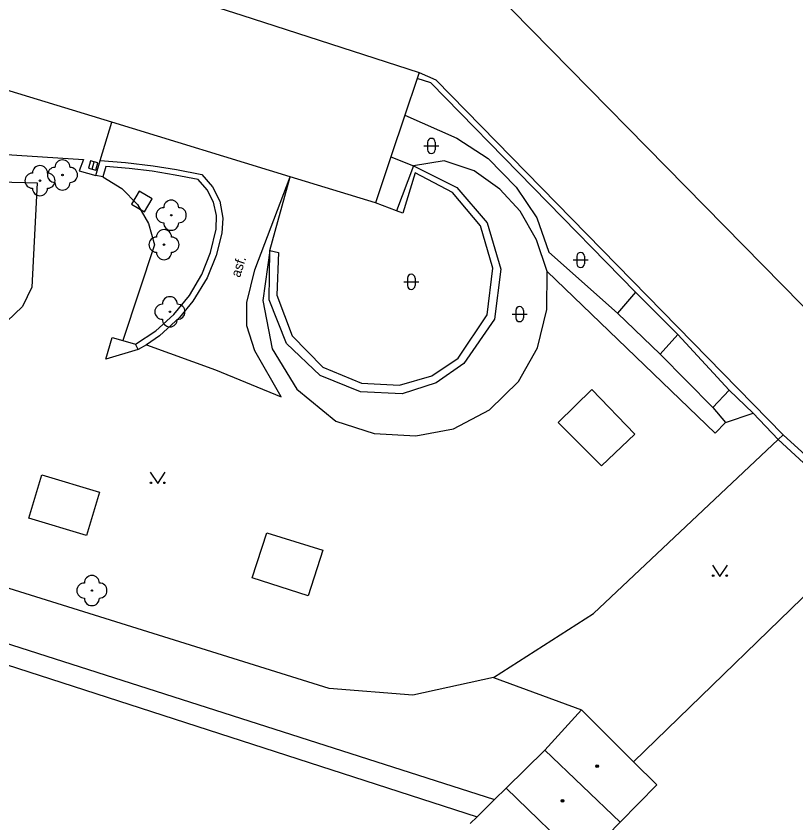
# Model space of a CAD drawing. Extents: x -598932 to -598196, y -1162207 to -1161504.
# Drawn here: x -598829 to -598777.3, y -1161692.3 to -1161638.8 of the extents above; entities that cross this region are included whole.
import ezdxf

# ---------------------------------------------------------------- set-up
doc = ezdxf.new("R2010")
doc.units = 0
for name, color, linetype in [('DOP - kresba z DSPS bez soueadnic', 7, 'Continuous'), ('DOP - rozhrani ploch obecne', 7, 'Continuous'), ('Level 22', 7, 'Continuous'), ('Level 26', 7, 'Continuous'), ('Level 27', 7, 'Continuous'), ('Level 36', 7, 'Continuous'), ('Level 39', 7, 'Continuous'), ('specificka linie pasportu komunikaci', 7, 'Continuous'), ('TM - budovy zdene_ betonove - VP', 7, 'Continuous'), ('TM - chodniky - VP', 7, 'Continuous'), ('TM - letecke snimky - pomocna linie', 7, 'Continuous'), ('TM - plot dreveny_ kovovy - VP', 7, 'Continuous'), ('TM - podezdivka plotu - VP', 7, 'Continuous'), ('TM - popis povrchu', 7, 'Continuous'), ('TM - rozhrani ploch obecne - VP', 7, 'Continuous')]:
    doc.layers.add(name, color=color, linetype=linetype)

msp = doc.modelspace()

# ---------------------------------------------------------------- linework, layer by layer
at = {"layer": 'DOP - kresba z DSPS bez soueadnic'}
for points in [[(-598801.51, -1161643.26), (-598802.42, -1161642.98)], [(-598787.94, -1161657.15), (-598801.51, -1161643.26)], [(-598803.24, -1161645.41), (-598799.8, -1161646.93)], [(-598799.8, -1161646.93), (-598797.71, -1161648.29)], [(-598804.17, -1161648.17), (-598802.66, -1161648.76)], [(-598797.71, -1161648.29), (-598795.85, -1161650.19)], [(-598802.66, -1161648.76), (-598803.79, -1161651.75)], [(-598800.63, -1161648.43), (-598802.66, -1161648.76)], [(-598802.66, -1161648.76), (-598799.8, -1161650.2)], [(-598798.65, -1161649.1), (-598800.63, -1161648.43)], [(-598802.56, -1161649.24), (-598803.36, -1161651.91)], [(-598800.07, -1161650.54), (-598802.56, -1161649.24)], [(-598796.95, -1161650.31), (-598798.65, -1161649.1)], [(-598812.18, -1161654.39), (-598810.84, -1161649.49)], [(-598799.8, -1161650.2), (-598797.78, -1161652.54)], [(-598795.6, -1161651.77), (-598796.95, -1161650.31)], [(-598795.85, -1161650.19), (-598794.49, -1161652.21)], [(-598798.23, -1161652.75), (-598800.07, -1161650.54)], [(-598803.79, -1161651.75), (-598805.19, -1161651.21)], [(-598803.36, -1161651.91), (-598803.79, -1161651.75)], [(-598794.51, -1161653.67), (-598795.6, -1161651.77)], [(-598797.78, -1161652.54), (-598796.87, -1161655.61)], [(-598794.49, -1161652.21), (-598793.7, -1161654.49)], [(-598797.4, -1161655.56), (-598798.23, -1161652.75)], [(-598793.81, -1161655.77), (-598794.51, -1161653.67)], [(-598812.18, -1161654.39), (-598812.66, -1161657.7)], [(-598812.23, -1161657.65), (-598812.18, -1161654.39)], [(-598812.18, -1161654.39), (-598811.62, -1161654.51)], [(-598811.62, -1161654.51), (-598811.72, -1161657.34)], [(-598793.7, -1161654.49), (-598789.14, -1161658.54)], [(-598797.78, -1161658.64), (-598797.4, -1161655.56)], [(-598796.87, -1161655.61), (-598797.3, -1161658.94)], [(-598793.82, -1161658.3), (-598793.81, -1161655.77)], [(-598782.67, -1161666.49), (-598793.81, -1161655.77)], [(-598811.72, -1161657.34), (-598810.7, -1161660.04)], [(-598787.94, -1161657.15), (-598789.14, -1161658.54)], [(-598785.14, -1161659.94), (-598787.94, -1161657.15)], [(-598812.66, -1161657.7), (-598812.03, -1161660.89)], [(-598811.09, -1161660.54), (-598812.23, -1161657.65)], [(-598794.44, -1161660.83), (-598793.82, -1161658.3)], [(-598789.14, -1161658.54), (-598786.31, -1161661.26)], [(-598799.7, -1161661.52), (-598797.78, -1161658.64)], [(-598797.3, -1161658.94), (-598799.33, -1161661.87)], [(-598810.7, -1161660.04), (-598808.68, -1161662.11)], [(-598785.14, -1161659.94), (-598786.31, -1161661.26)], [(-598781.74, -1161663.63), (-598785.14, -1161659.94)], [(-598808.85, -1161662.66), (-598811.09, -1161660.54)], [(-598812.03, -1161660.89), (-598810.39, -1161663.57)], [(-598795.7, -1161663.06), (-598794.44, -1161660.83)], [(-598801.44, -1161662.69), (-598799.7, -1161661.52)], [(-598786.31, -1161661.26), (-598782.82, -1161664.78)], [(-598808.68, -1161662.11), (-598806.11, -1161663.17)], [(-598799.33, -1161661.87), (-598801.16, -1161663.16)], [(-598806.18, -1161663.74), (-598808.85, -1161662.66)], [(-598803.59, -1161663.31), (-598801.44, -1161662.69)], [(-598806.11, -1161663.17), (-598803.59, -1161663.31)], [(-598801.16, -1161663.16), (-598803.41, -1161663.89)], [(-598797.62, -1161664.94), (-598795.7, -1161663.06)], [(-598810.39, -1161663.57), (-598807.8, -1161665.69)], [(-598803.41, -1161663.89), (-598806.18, -1161663.74)], [(-598793.07, -1161665.79), (-598790.85, -1161663.6)], [(-598790.85, -1161663.6), (-598788, -1161666.55)], [(-598782.82, -1161664.78), (-598781.74, -1161663.63)], [(-598780.15, -1161665.16), (-598781.74, -1161663.63)], [(-598800, -1161666.19), (-598797.62, -1161664.94)], [(-598782.82, -1161664.78), (-598781.98, -1161665.79)], [(-598781.98, -1161665.79), (-598780.15, -1161665.16)], [(-598780.15, -1161665.16), (-598778.49, -1161666.91)], [(-598807.8, -1161665.69), (-598805.27, -1161666.52)], [(-598790.2, -1161668.66), (-598793.07, -1161665.79)], [(-598781.98, -1161665.79), (-598782.67, -1161666.49)], [(-598805.27, -1161666.52), (-598802.5, -1161666.66)], [(-598802.5, -1161666.66), (-598800, -1161666.19)], [(-598788, -1161666.55), (-598790.2, -1161668.66)], [(-598776.24, -1161668.98), (-598778.49, -1161666.91)], [(-598813.36, -1161676.07), (-598812.38, -1161673.1)], [(-598812.38, -1161673.1), (-598808.68, -1161674.24)], [(-598808.68, -1161674.24), (-598809.65, -1161677.26)], [(-598809.65, -1161677.26), (-598813.36, -1161676.07)]]:
    msp.add_lwpolyline(points, dxfattribs=at)
at = {"layer": 'DOP - rozhrani ploch obecne'}
for points in [[(-598802.29, -1161642.59), (-598801.19, -1161643.07)], [(-598801.19, -1161643.07), (-598778.16, -1161666.6)], [(-598790.74, -1161678.44), (-598778.49, -1161666.91)], [(-598778.49, -1161666.91), (-598778.16, -1161666.6)], [(-598778.16, -1161666.6), (-598775.95, -1161668.6)], [(-598797.36, -1161682.69), (-598790.74, -1161678.44)]]:
    msp.add_lwpolyline(points, dxfattribs=at)
at = {"layer": 'Level 22'}
for centre in [(-598825.93, -1161649.37), (-598827.42, -1161649.75), (-598818.72, -1161652.04), (-598819.2, -1161653.99), (-598818.81, -1161658.44), (-598823.98, -1161676.92)]:
    msp.add_circle(centre, 0.05, dxfattribs=at)
for centre, start, end in [((-598825.93, -1161648.87), 0, 180), ((-598827.42, -1161649.25), 0, 180), ((-598826.43, -1161649.37), 90, 270), ((-598825.43, -1161649.37), 270, 90), ((-598827.92, -1161649.75), 90, 270), ((-598826.92, -1161649.75), 270, 90), ((-598825.93, -1161649.87), 180, 0), ((-598827.42, -1161650.25), 180, 0), ((-598818.72, -1161651.54), 0, 180), ((-598819.22, -1161652.04), 90, 270), ((-598818.22, -1161652.04), 270, 90), ((-598818.72, -1161652.54), 180, 0), ((-598819.2, -1161653.49), 0, 180), ((-598819.7, -1161653.99), 90, 270), ((-598818.7, -1161653.99), 270, 90), ((-598819.2, -1161654.49), 180, 0), ((-598818.81, -1161657.94), 0, 180), ((-598819.31, -1161658.44), 90, 270), ((-598818.31, -1161658.44), 270, 90), ((-598818.81, -1161658.94), 180, 0), ((-598823.98, -1161676.42), 0, 180), ((-598824.48, -1161676.92), 90, 270), ((-598823.48, -1161676.92), 270, 90), ((-598823.98, -1161677.42), 180, 0)]:
    msp.add_arc(centre, 0.5, start, end, dxfattribs=at)
at = {"layer": 'Level 26'}
msp.add_lwpolyline([(-598820.482, -1161651.824), (-598819.975, -1161650.962), (-598820.837, -1161650.456), (-598821.344, -1161651.318)], close=True, dxfattribs=at)
at = {"layer": 'Level 27'}
msp.add_line((-598823.967, -1161648.981), (-598823.833, -1161648.499), dxfattribs=at)
msp.add_lwpolyline([(-598823.727, -1161649.048), (-598823.592, -1161648.567), (-598824.073, -1161648.432), (-598824.208, -1161648.913)], close=True, dxfattribs=at)
at = {"layer": 'Level 36'}
for p, q in [((-598801.726, -1161647.196), (-598801.726, -1161647.696)), ((-598801.226, -1161647.196), (-598801.226, -1161647.696)), ((-598801.976, -1161647.446), (-598800.976, -1161647.446)), ((-598791.836, -1161654.756), (-598791.836, -1161655.256)), ((-598791.336, -1161654.756), (-598791.336, -1161655.256)), ((-598792.086, -1161655.006), (-598791.086, -1161655.006)), ((-598803.056, -1161656.206), (-598803.056, -1161656.706)), ((-598802.556, -1161656.206), (-598802.556, -1161656.706)), ((-598803.306, -1161656.456), (-598802.306, -1161656.456)), ((-598795.876, -1161658.346), (-598795.876, -1161658.846)), ((-598795.376, -1161658.346), (-598795.376, -1161658.846)), ((-598796.126, -1161658.596), (-598795.126, -1161658.596))]:
    msp.add_line(p, q, dxfattribs=at)
for points in [[(-598820.12, -1161669.08), (-598819.62, -1161669.83), (-598819.12, -1161669.08)], [(-598782.85, -1161675.23), (-598782.35, -1161675.98), (-598781.85, -1161675.23)]]:
    msp.add_lwpolyline(points, dxfattribs=at)
for centre in [(-598820.07, -1161669.78), (-598819.171, -1161669.78), (-598782.8, -1161675.93), (-598781.901, -1161675.93)]:
    msp.add_circle(centre, 0.05, dxfattribs=at)
for centre, start, end in [((-598801.476, -1161647.196), 0, 180), ((-598801.476, -1161647.696), 180, 0), ((-598791.586, -1161654.756), 0, 180), ((-598791.586, -1161655.256), 180, 0), ((-598802.806, -1161656.206), 0, 180), ((-598802.806, -1161656.706), 180, 0), ((-598795.626, -1161658.346), 0, 180), ((-598795.626, -1161658.846), 180, 0)]:
    msp.add_arc(centre, 0.25, start, end, dxfattribs=at)
at = {"layer": 'Level 39'}
for centre, radius in [((-598790.49, -1161688.56), 0.09), ((-598790.49, -1161688.56), 0.0398), ((-598792.78, -1161690.86), 0.09), ((-598792.78, -1161690.86), 0.0398)]:
    msp.add_circle(centre, radius, dxfattribs=at)
at = {"layer": 'specificka linie pasportu komunikaci'}
msp.add_lwpolyline([(-598797.36, -1161682.69), (-598791.52, -1161684.83)], dxfattribs=at)
at = {"layer": 'TM - budovy zdene_ betonove - VP'}
for points in [[(-598825.81, -1161634.98), (-598818.91, -1161637.21), (-598814.05, -1161638.79), (-598802.29, -1161642.59)], [(-598802.42, -1161642.98), (-598803.24, -1161645.41)], [(-598802.29, -1161642.59), (-598802.42, -1161642.98)], [(-598822.66, -1161645.88), (-598830.73, -1161643.42)], [(-598803.24, -1161645.41), (-598804.17, -1161648.17)], [(-598810.84, -1161649.49), (-598822.66, -1161645.88)], [(-598804.17, -1161648.17), (-598805.19, -1161651.21)], [(-598805.19, -1161651.21), (-598810.84, -1161649.49)], [(-598793.95, -1161687.49), (-598791.52, -1161684.83)], [(-598791.52, -1161684.83), (-598788.08, -1161688.27), (-598786.54, -1161689.8)], [(-598796.52, -1161690.01), (-598793.95, -1161687.49)], [(-598793.95, -1161687.49), (-598788.97, -1161692.28)], [(-598798.91, -1161692.36), (-598798.45, -1161691.91), (-598797.3, -1161690.78), (-598796.52, -1161690.01)], [(-598791.5, -1161694.87), (-598796.52, -1161690.01)], [(-598786.54, -1161689.8), (-598788.97, -1161692.28)], [(-598788.97, -1161692.28), (-598791.5, -1161694.87)]]:
    msp.add_lwpolyline(points, dxfattribs=at)
at = {"layer": 'TM - chodniky - VP'}
for points in [[(-598863.67, -1161643.84), (-598862.47, -1161644.44), (-598850.68, -1161645.2), (-598850.77, -1161646.37), (-598839.06, -1161647.42), (-598831.7, -1161647.88), (-598824.53, -1161648.34), (-598824.82, -1161649.1), (-598823.72, -1161649.41)], [(-598823.43, -1161648.41), (-598822.66, -1161645.88)]]:
    msp.add_lwpolyline(points, dxfattribs=at)
at = {"layer": 'TM - letecke snimky - pomocna linie'}
for points in [[(-598784.95, -1161614.59), (-598761.94, -1161638.01), (-598758.05, -1161641.98), (-598775.66, -1161659.27), (-598802.56, -1161631.89), (-598784.95, -1161614.59)], [(-598815.78, -1161662.28), (-598811.44, -1161664.08), (-598813.17, -1161661.03), (-598813.72, -1161659.38), (-598813.72, -1161657.82), (-598813.17, -1161655.66), (-598810.84, -1161649.49)], [(-598875.84, -1161665.63), (-598797.3, -1161690.78)], [(-598869.85, -1161678.21), (-598873.73, -1161673.66), (-598876.35, -1161668.84), (-598876.54, -1161666.67), (-598798.45, -1161691.91)], [(-598788.08, -1161688.27), (-598773.92, -1161674.54)]]:
    msp.add_lwpolyline(points, dxfattribs=at)
at = {"layer": 'TM - plot dreveny_ kovovy - VP'}
msp.add_lwpolyline([(-598797.36, -1161682.69), (-598802.7, -1161683.85), (-598808.26, -1161683.41), (-598841.51, -1161673.02), (-598844.44, -1161672.1), (-598874.24, -1161662.79)], dxfattribs=at)
at = {"layer": 'TM - podezdivka plotu - VP'}
for points in [[(-598823.72, -1161649.41), (-598823.43, -1161648.41)], [(-598823.43, -1161648.41), (-598821.76, -1161648.55), (-598819.91, -1161648.77), (-598818.37, -1161649.01), (-598816.7, -1161649.34), (-598815.99, -1161650.15), (-598815.51, -1161651.11)], [(-598815.92, -1161651.17), (-598816.34, -1161650.36), (-598816.94, -1161649.67), (-598818.46, -1161649.38), (-598819.98, -1161649.13), (-598821.52, -1161648.94), (-598823.05, -1161648.81), (-598823.25, -1161649.49)], [(-598823.25, -1161649.49), (-598823.72, -1161649.41)], [(-598821.1, -1161660.58), (-598819.75, -1161659.7), (-598818.54, -1161658.62), (-598817.52, -1161657.37), (-598816.7, -1161655.97), (-598816.11, -1161654.51), (-598815.74, -1161652.97), (-598815.72, -1161652.06), (-598815.92, -1161651.17)], [(-598815.51, -1161651.11), (-598815.3, -1161652.24), (-598815.37, -1161653.24), (-598815.74, -1161654.72), (-598816.34, -1161656.18), (-598817.28, -1161657.74), (-598818.17, -1161658.82), (-598819.5, -1161660.03), (-598820.36, -1161660.63)], [(-598820.92, -1161660.95), (-598821.1, -1161660.58)], [(-598820.36, -1161660.63), (-598820.92, -1161660.95)]]:
    msp.add_lwpolyline(points, dxfattribs=at)
at = {"layer": 'TM - rozhrani ploch obecne - VP'}
for points in [[(-598837.67, -1161649.63), (-598827.61, -1161649.89), (-598827.97, -1161656.8), (-598828.58, -1161658.09), (-598829.62, -1161659.09), (-598830.94, -1161659.64), (-598832.37, -1161659.7), (-598838.2, -1161658.13), (-598839.8, -1161658.68), (-598841.31, -1161655.24), (-598838.75, -1161654.3), (-598837.67, -1161649.63)], [(-598823.25, -1161649.49), (-598821.99, -1161650.26), (-598820.96, -1161651.32), (-598820.22, -1161652.6), (-598819.82, -1161654.01), (-598821.94, -1161660.34)], [(-598820.92, -1161660.95), (-598823.05, -1161661.58), (-598822.64, -1161660.14), (-598821.94, -1161660.34)], [(-598821.94, -1161660.34), (-598821.1, -1161660.58)], [(-598820.36, -1161660.63), (-598815.78, -1161662.28)], [(-598828.17, -1161672.12), (-598827.3, -1161669.25), (-598823.47, -1161670.4), (-598824.34, -1161673.28), (-598828.17, -1161672.12)]]:
    msp.add_lwpolyline(points, dxfattribs=at)

# ---------------------------------------------------------------- texts
at = {"layer": 'TM - popis povrchu'}
msp.add_text('asf.', height=0.65, rotation=72.23, dxfattribs=at).set_placement((-598814.17, -1161656.21))

doc.saveas('drawing.dxf')
